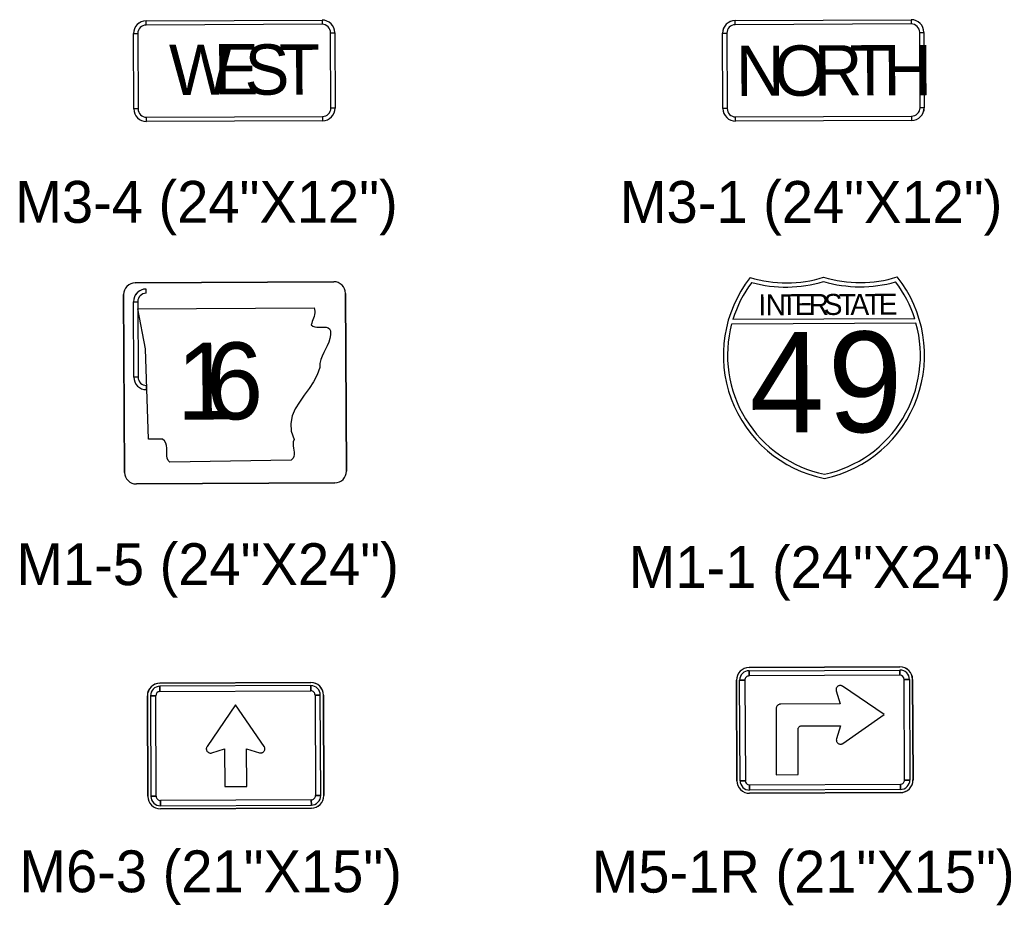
# Model space of a CAD drawing. Extents: x 658976 to 668726, y 639543 to 647196.
# Drawn here: x 664653.3 to 664801.1, y 643256.2 to 643388.3 of the extents above; entities that cross this region are included whole.
import ezdxf

# ---------------------------------------------------------------- set-up
doc = ezdxf.new("R2010")
doc.units = 0
for name, color, linetype in [('R_SIGN', 7, 'Continuous'), ('R_SIGN - HWY 16', 7, 'Continuous'), ('R_SIGN_ANNOT_HWY16', 7, 'Continuous')]:
    doc.layers.add(name, color=color, linetype=linetype)

msp = doc.modelspace()

# ---------------------------------------------------------------- linework, layer by layer
at = {"layer": 'R_SIGN'}
for p, q in [((664672.1, 643388.17), (664698.35, 643388.28)), ((664672.1, 643387.54), (664672.1, 643388.17)), ((664698.35, 643388.28), (664698.35, 643387.66)), ((664759.94, 643388.22), (664786.19, 643388.33)), ((664759.94, 643387.59), (664759.94, 643388.22)), ((664786.19, 643388.33), (664786.19, 643387.71)), ((664670.23, 643386.29), (664670.86, 643386.29)), ((664670.28, 643375.04), (664670.23, 643386.29)), ((664699.61, 643386.41), (664700.23, 643386.41)), ((664700.23, 643386.41), (664700.28, 643375.16)), ((664758.07, 643386.33), (664758.7, 643386.34)), ((664758.12, 643375.08), (664758.07, 643386.33)), ((664787.45, 643386.46), (664788.07, 643386.46)), ((664788.07, 643386.46), (664788.12, 643375.21)), ((664670.91, 643375.04), (664670.28, 643375.04)), ((664700.28, 643375.16), (664699.66, 643375.16)), ((664758.75, 643375.09), (664758.12, 643375.08)), ((664788.12, 643375.21), (664787.5, 643375.21)), ((664672.17, 643373.17), (664672.16, 643373.79)), ((664698.42, 643373.28), (664672.17, 643373.17)), ((664698.41, 643373.91), (664698.42, 643373.28)), ((664760, 643373.22), (664760, 643373.84)), ((664786.25, 643373.33), (664760, 643373.22)), ((664786.25, 643373.96), (664786.25, 643373.33)), ((664700.09, 643349.25), (664670.49, 643349.08)), ((664762.17, 643349.86), (664762.17, 643349.86)), ((664773.13, 643349.91), (664773.13, 643349.91)), ((664784.09, 643349.96), (664784.09, 643349.96)), ((664672.1, 643347.53), (664672.1, 643348.15)), ((664701.99, 643321), (664701.84, 643347.52)), ((664668.76, 643347.33), (664668.91, 643320.81)), ((664670.23, 643346.27), (664670.86, 643346.27)), ((664670.28, 643335.02), (664670.23, 643346.27)), ((664670.89, 643345.22), (664697.15, 643345.36)), ((664670.89, 643345.22), (664697.15, 643345.36)), ((664672.02, 643339.26), (664670.89, 643345.22)), ((664672.02, 643339.26), (664670.89, 643345.22)), ((664697.15, 643345.36), (664697.23, 643345.11)), ((664697.15, 643345.36), (664697.15, 643345.36)), ((664697.15, 643345.36), (664697.23, 643345.11)), ((664697.25, 643344.59), (664697.22, 643344.34)), ((664697.25, 643344.59), (664697.22, 643344.34)), ((664697.23, 643345.11), (664697.26, 643344.85)), ((664697.23, 643345.11), (664697.26, 643344.85)), ((664697.26, 643344.85), (664697.25, 643344.59)), ((664697.26, 643344.85), (664697.25, 643344.59)), ((664696.8, 643343.08), (664696.72, 643342.84)), ((664696.8, 643343.08), (664696.72, 643342.84)), ((664696.89, 643343.33), (664696.8, 643343.08)), ((664696.89, 643343.33), (664696.8, 643343.08)), ((664696.98, 643343.57), (664696.89, 643343.33)), ((664696.98, 643343.57), (664696.89, 643343.33)), ((664697.08, 643343.83), (664696.98, 643343.57)), ((664697.08, 643343.83), (664696.98, 643343.57)), ((664697.15, 643344.08), (664697.08, 643343.83)), ((664697.15, 643344.08), (664697.08, 643343.83)), ((664697.22, 643344.34), (664697.15, 643344.08)), ((664697.22, 643344.34), (664697.15, 643344.08)), ((664759.42, 643342.98), (664786.9, 643343.1)), ((664786.71, 643343.72), (664759.6, 643343.6)), ((664696.72, 643342.84), (664696.96, 643342.62)), ((664696.72, 643342.84), (664696.96, 643342.62)), ((664696.96, 643342.62), (664697.25, 643342.5)), ((664696.96, 643342.62), (664697.25, 643342.5)), ((664697.25, 643342.5), (664697.58, 643342.45)), ((664697.25, 643342.5), (664697.58, 643342.45)), ((664697.58, 643342.45), (664697.94, 643342.45)), ((664697.58, 643342.45), (664697.94, 643342.45)), ((664697.94, 643342.45), (664698.3, 643342.46)), ((664697.94, 643342.45), (664698.3, 643342.46)), ((664698.3, 643342.46), (664698.64, 643342.47)), ((664698.3, 643342.46), (664698.64, 643342.47)), ((664698.64, 643342.47), (664698.96, 643342.45)), ((664698.64, 643342.47), (664698.96, 643342.45)), ((664698.96, 643342.45), (664699.24, 643342.37)), ((664698.96, 643342.45), (664699.24, 643342.37)), ((664699.24, 643342.37), (664699.46, 643342.21)), ((664699.24, 643342.37), (664699.46, 643342.21)), ((664699.46, 643342.21), (664699.6, 643341.94)), ((664699.46, 643342.21), (664699.6, 643341.94)), ((664699.6, 643341.94), (664699.61, 643341.33)), ((664699.6, 643341.94), (664699.61, 643341.33)), ((664699.35, 643340.22), (664699.12, 643339.7)), ((664699.35, 643340.22), (664699.12, 643339.7)), ((664699.53, 643340.76), (664699.35, 643340.22)), ((664699.53, 643340.76), (664699.35, 643340.22)), ((664699.61, 643341.33), (664699.53, 643340.76)), ((664699.61, 643341.33), (664699.53, 643340.76)), ((664672.46, 643325.74), (664672.02, 643339.26)), ((664672.46, 643325.74), (664672.02, 643339.26)), ((664698.6, 643338.68), (664698.35, 643338.16)), ((664698.6, 643338.68), (664698.35, 643338.16)), ((664698.86, 643339.19), (664698.6, 643338.68)), ((664698.86, 643339.19), (664698.6, 643338.68)), ((664699.12, 643339.7), (664698.86, 643339.19)), ((664699.12, 643339.7), (664698.86, 643339.19)), ((664698.16, 643337.63), (664698.02, 643337.07)), ((664698.16, 643337.63), (664698.02, 643337.07)), ((664698.35, 643338.16), (664698.16, 643337.63)), ((664698.35, 643338.16), (664698.16, 643337.63)), ((664698, 643336.48), (664697.64, 643335.38)), ((664698, 643336.48), (664697.64, 643335.38)), ((664698.02, 643337.07), (664698, 643336.48)), ((664698.02, 643337.07), (664698, 643336.48)), ((664670.91, 643335.02), (664670.28, 643335.02)), ((664697.09, 643334.33), (664696.42, 643333.31)), ((664697.09, 643334.33), (664696.42, 643333.31)), ((664697.64, 643335.38), (664697.09, 643334.33)), ((664697.64, 643335.38), (664697.09, 643334.33)), ((664672.17, 643333.15), (664672.16, 643333.78)), ((664696.42, 643333.31), (664695.69, 643332.31)), ((664696.42, 643333.31), (664695.69, 643332.31)), ((664694.98, 643331.3), (664694.36, 643330.28)), ((664694.98, 643331.3), (664694.36, 643330.28)), ((664695.69, 643332.31), (664694.98, 643331.3)), ((664695.69, 643332.31), (664694.98, 643331.3)), ((664694.36, 643330.28), (664693.9, 643329.22)), ((664694.36, 643330.28), (664693.9, 643329.22)), ((664693.9, 643329.22), (664693.67, 643328.12)), ((664693.9, 643329.22), (664693.67, 643328.12)), ((664693.67, 643328.12), (664693.74, 643326.95)), ((664693.67, 643328.12), (664693.74, 643326.95)), ((664693.74, 643326.95), (664694.18, 643325.7)), ((664693.74, 643326.95), (664694.18, 643325.7)), ((664674.57, 643325.76), (664672.46, 643325.74)), ((664674.57, 643325.76), (664672.46, 643325.74)), ((664674.88, 643325.49), (664674.57, 643325.76)), ((664674.88, 643325.49), (664674.57, 643325.76)), ((664675.07, 643325.17), (664674.88, 643325.49)), ((664675.07, 643325.17), (664674.88, 643325.49)), ((664694.06, 643325.39), (664694.02, 643325.07)), ((664694.06, 643325.39), (664694.02, 643325.07)), ((664694.18, 643325.7), (664694.06, 643325.39)), ((664694.18, 643325.7), (664694.06, 643325.39)), ((664675.17, 643324.81), (664675.07, 643325.17)), ((664675.17, 643324.81), (664675.07, 643325.17)), ((664675.2, 643324.43), (664675.17, 643324.81)), ((664675.2, 643324.43), (664675.17, 643324.81)), ((664675.2, 643324.03), (664675.2, 643324.43)), ((664675.2, 643324.03), (664675.2, 643324.43)), ((664675.2, 643323.64), (664675.2, 643324.03)), ((664675.2, 643323.64), (664675.2, 643324.03)), ((664694.02, 643325.07), (664694.03, 643324.76)), ((664694.02, 643325.07), (664694.03, 643324.76)), ((664694.03, 643324.76), (664694.09, 643324.43)), ((664694.03, 643324.76), (664694.09, 643324.43)), ((664694.09, 643324.43), (664694.15, 643324.11)), ((664694.09, 643324.43), (664694.15, 643324.11)), ((664694.15, 643324.11), (664694.19, 643323.8)), ((664694.15, 643324.11), (664694.19, 643323.8)), ((664694.19, 643323.8), (664694.21, 643323.49)), ((664694.19, 643323.8), (664694.21, 643323.49)), ((664675.21, 643323.26), (664675.2, 643323.64)), ((664675.21, 643323.26), (664675.2, 643323.64)), ((664675.27, 643322.91), (664675.21, 643323.26)), ((664675.27, 643322.91), (664675.21, 643323.26)), ((664675.41, 643322.59), (664675.27, 643322.91)), ((664675.41, 643322.59), (664675.27, 643322.91)), ((664675.66, 643322.33), (664675.41, 643322.59)), ((664675.66, 643322.33), (664675.41, 643322.59)), ((664693.76, 643322.65), (664675.66, 643322.33)), ((664693.76, 643322.65), (664675.66, 643322.33)), ((664694.02, 643322.92), (664693.76, 643322.65)), ((664694.02, 643322.92), (664693.76, 643322.65)), ((664694.15, 643323.2), (664694.02, 643322.92)), ((664694.15, 643323.2), (664694.02, 643322.92)), ((664694.21, 643323.49), (664694.15, 643323.2)), ((664694.21, 643323.49), (664694.15, 643323.2)), ((664773.26, 643319.91), (664773.26, 643319.91)), ((664670.66, 643319.08), (664700.26, 643319.25)), ((664762.01, 643291.69), (664784.51, 643291.78)), ((664784.51, 643291.78), (664762.01, 643291.69)), ((664784.51, 643290.53), (664784.51, 643291.31)), ((664760.21, 643274.8), (664760.14, 643289.8)), ((664760.14, 643289.8), (664760.21, 643274.8)), ((664761.39, 643289.81), (664760.61, 643289.8)), ((664762.01, 643291.22), (664762.01, 643290.44)), ((664785.92, 643289.91), (664785.14, 643289.91)), ((664786.39, 643289.92), (664786.46, 643274.92)), ((664786.46, 643274.92), (664786.39, 643289.92)), ((664775.02, 643288.19), (664775.62, 643286.27)), ((664775.62, 643286.27), (664766.73, 643286.23)), ((664769.32, 643282.5), (664769.33, 643282.57)), ((664769.79, 643282.97), (664775.64, 643282.99)), ((664775.64, 643282.99), (664775.05, 643281.07)), ((664775.93, 643280.33), (664776, 643280.37)), ((664760.67, 643274.8), (664761.46, 643274.81)), ((664762.08, 643274.19), (664762.09, 643273.4)), ((664784.59, 643273.5), (664784.58, 643274.28)), ((664785.21, 643274.91), (664785.99, 643274.91)), ((664784.59, 643273.03), (664762.09, 643272.94)), ((664762.09, 643272.94), (664784.59, 643273.03))]:
    msp.add_line(p, q, dxfattribs=at)
for points in [[(664698.35, 643387.66), (664672.1, 643387.54), (664672.1, 643388.17), (664698.35, 643388.28), (664698.35, 643387.66)], [(664786.19, 643387.71), (664759.94, 643387.59), (664759.94, 643388.22), (664786.19, 643388.33), (664786.19, 643387.71)], [(664670.86, 643386.29), (664670.91, 643375.04), (664670.28, 643375.04), (664670.23, 643386.29), (664670.86, 643386.29)], [(664699.66, 643375.16), (664699.61, 643386.41), (664700.23, 643386.41), (664700.28, 643375.16), (664699.66, 643375.16)], [(664758.7, 643386.34), (664758.75, 643375.09), (664758.12, 643375.08), (664758.07, 643386.33), (664758.7, 643386.34)], [(664787.5, 643375.21), (664787.45, 643386.46), (664788.07, 643386.46), (664788.12, 643375.21), (664787.5, 643375.21)], [(664672.16, 643373.79), (664698.41, 643373.91), (664698.42, 643373.28), (664672.17, 643373.17), (664672.16, 643373.79)], [(664760, 643373.84), (664786.25, 643373.96), (664786.25, 643373.33), (664760, 643373.22), (664760, 643373.84)], [(664670.86, 643346.27), (664670.91, 643335.02), (664670.28, 643335.02), (664670.23, 643346.27), (664670.86, 643346.27)], [(664762.01, 643291.22), (664784.51, 643291.31), (664784.51, 643290.53), (664762.01, 643290.44), (664762.01, 643291.22)], [(664760.67, 643274.8), (664760.61, 643289.8), (664761.39, 643289.81), (664761.46, 643274.81), (664760.67, 643274.8)], [(664785.92, 643289.91), (664785.99, 643274.91), (664785.21, 643274.91), (664785.14, 643289.91), (664785.92, 643289.91)], [(664784.59, 643273.5), (664762.09, 643273.4), (664762.08, 643274.19), (664784.58, 643274.28), (664784.59, 643273.5)]]:
    msp.add_lwpolyline(points, close=True, dxfattribs=at)
for points in [[(664670.49, 643349.08), (664700.09, 643349.25)], [(664701.84, 643347.52), (664701.99, 643321)], [(664668.91, 643320.81), (664668.76, 643347.33)], [(664700.26, 643319.25), (664670.66, 643319.08)], [(664775.96, 643288.89), (664775.9, 643288.93), (664775.82, 643288.96), (664775.74, 643288.99), (664775.66, 643288.99), (664775.58, 643289), (664775.5, 643288.99), (664775.42, 643288.97), (664775.35, 643288.94), (664775.27, 643288.9), (664775.21, 643288.85), (664775.15, 643288.8), (664775.1, 643288.73), (664775.06, 643288.66), (664775.02, 643288.59), (664775.01, 643288.51), (664774.99, 643288.43), (664774.99, 643288.35), (664775, 643288.27), (664775.02, 643288.19)], [(664776, 643280.37), (664782.18, 643284.66), (664775.96, 643288.89)], [(664766.73, 643286.23), (664766.65, 643286.22), (664766.56, 643286.21), (664766.48, 643286.19), (664766.4, 643286.15), (664766.34, 643286.11), (664766.27, 643286.05), (664766.21, 643286), (664766.15, 643285.93), (664766.11, 643285.85), (664766.08, 643285.77), (664766.05, 643285.69), (664766.04, 643285.61), (664766.03, 643285.53)], [(664766.03, 643285.53), (664766.07, 643275.7), (664769.35, 643275.71), (664769.32, 643282.5)], [(664769.33, 643282.57), (664769.34, 643282.64), (664769.37, 643282.71), (664769.41, 643282.77), (664769.46, 643282.83), (664769.51, 643282.88), (664769.57, 643282.92), (664769.64, 643282.95), (664769.71, 643282.97), (664769.79, 643282.97)], [(664775.05, 643281.07), (664775.03, 643280.99), (664775.02, 643280.91), (664775.03, 643280.83), (664775.04, 643280.75), (664775.06, 643280.67), (664775.09, 643280.6), (664775.14, 643280.53), (664775.19, 643280.47), (664775.24, 643280.41), (664775.31, 643280.36), (664775.39, 643280.32), (664775.46, 643280.29), (664775.54, 643280.27), (664775.62, 643280.27), (664775.7, 643280.27), (664775.78, 643280.28), (664775.86, 643280.3), (664775.93, 643280.33)]]:
    msp.add_lwpolyline(points, dxfattribs=at)
for centre, radius, start, end in [((664672.11, 643386.29), 1.88, 90.2467, 180.2463), ((664672.11, 643386.29), 1.88, 90.2465, 180.2465), ((664672.11, 643386.29), 1.25, 90.2467, 180.2463), ((664698.36, 643386.41), 1.88, 0.2465, 90.2467), ((664698.36, 643386.41), 1.88, 0.2465, 90.2465), ((664698.36, 643386.41), 1.25, 0.2465, 90.2467), ((664759.95, 643386.34), 1.88, 90.2467, 180.2463), ((664759.95, 643386.34), 1.88, 90.2465, 180.2465), ((664759.95, 643386.34), 1.25, 90.2467, 180.2463), ((664786.2, 643386.46), 1.88, 0.2465, 90.2467), ((664786.2, 643386.46), 1.88, 0.2465, 90.2465), ((664786.2, 643386.46), 1.25, 0.2465, 90.2467), ((664672.16, 643375.04), 1.88, 180.2463, 270.2465), ((664672.16, 643375.04), 1.88, 180.2465, 270.2465), ((664672.16, 643375.04), 1.25, 180.2463, 270.2465), ((664698.41, 643375.16), 1.25, 270.2465, 0.2467), ((664698.41, 643375.16), 1.88, 270.2465, 0.2467), ((664698.41, 643375.16), 1.88, 270.2465, 0.2465), ((664760, 643375.09), 1.88, 180.2463, 270.2465), ((664760, 643375.09), 1.88, 180.2465, 270.2465), ((664760, 643375.09), 1.25, 180.2463, 270.2465), ((664786.25, 643375.21), 1.88, 270.2465, 0.2467), ((664786.25, 643375.21), 1.25, 270.2465, 0.2467), ((664786.25, 643375.21), 1.88, 270.2465, 0.2465), ((664670.5, 643347.34), 1.74, 90.3259, 180.3259), ((664670.5, 643347.34), 1.74, 90.3259, 180.3259), ((664700.1, 643347.51), 1.74, 0.3259, 90.3259), ((664700.1, 643347.51), 1.74, 0.3259, 90.3259), ((664776.93, 643338.3), 18.75, 141.9154, 258.7095), ((664776.93, 643338.3), 18.75, 141.9154, 258.7095), ((664776.93, 643338.3), 18.13, 143.2424, 162.9831), ((664767.57, 643367.82), 18.75, 253.2555, 287.2376), ((664767.57, 643367.82), 18.75, 253.2555, 287.2374), ((664767.52, 643367.83), 19.38, 254.6856, 286.8211), ((664778.53, 643367.87), 18.75, 253.2555, 287.2376), ((664778.53, 643367.87), 18.75, 253.2556, 287.2376), ((664767.57, 643367.82), 18.75, 287.2374, 287.2376), ((664778.53, 643367.87), 18.75, 253.2555, 253.2556), ((664778.58, 643367.88), 19.38, 253.672, 285.8075), ((664769.43, 643338.27), 18.75, 281.7836, 38.5776), ((664769.43, 643338.27), 18.75, 281.7836, 38.5776), ((664769.43, 643338.27), 18.13, 17.5098, 37.2506), ((664672.11, 643346.28), 1.88, 90.2467, 180.2463), ((664672.11, 643346.28), 1.88, 90.2465, 180.2465), ((664672.11, 643346.28), 1.25, 90.2467, 180.2463), ((664769.43, 643338.25), 18.13, 282.1761, 15.4932), ((664776.93, 643338.29), 18.13, 164.9999, 258.317), ((664672.16, 643335.03), 1.88, 180.2463, 270.2465), ((664672.16, 643335.03), 1.88, 180.2465, 270.2465), ((664672.16, 643335.03), 1.25, 180.2463, 270.2465), ((664700.25, 643320.99), 1.74, 270.3259, 0.3259), ((664700.25, 643320.99), 1.74, 270.3259, 0.3259), ((664670.65, 643320.82), 1.74, 180.3259, 270.3259), ((664670.65, 643320.82), 1.74, 180.3259, 270.3259), ((664762.02, 643289.81), 1.88, 90.2463, 180.2465), ((664762.02, 643289.81), 1.87, 90.2465, 180.2465), ((664784.52, 643289.91), 1.88, 0.2467, 90.2463), ((664784.52, 643289.91), 1.87, 0.2465, 90.2465), ((664784.52, 643289.91), 1.41, 0.2467, 90.2463), ((664762.02, 643289.81), 1.41, 90.2463, 180.2465), ((664762.02, 643289.81), 0.625, 90.2463, 180.2465), ((664784.52, 643289.91), 0.625, 0.2467, 90.2463), ((664762.08, 643274.81), 1.88, 180.2463, 270.2465), ((664762.08, 643274.81), 1.88, 180.2465, 270.2465), ((664762.08, 643274.81), 1.41, 180.2463, 270.2465), ((664762.08, 643274.81), 0.625, 180.2463, 270.2465), ((664784.58, 643274.91), 0.625, 270.2465, 0.2467), ((664784.58, 643274.91), 1.88, 270.2465, 0.2467), ((664784.58, 643274.91), 1.87, 270.2465, 0.2465), ((664784.58, 643274.91), 1.41, 270.2465, 0.2467)]:
    msp.add_arc(centre, radius, start, end, dxfattribs=at)
at = {"layer": 'R_SIGN - HWY 16'}
for p, q in [((664696.67, 643289.46), (664674.17, 643289.36)), ((664674.17, 643289.36), (664696.67, 643289.46)), ((664674.18, 643288.11), (664674.17, 643288.89)), ((664696.67, 643288.99), (664696.67, 643288.21)), ((664672.3, 643287.48), (664672.37, 643272.48)), ((664672.37, 643272.48), (664672.3, 643287.48)), ((664672.77, 643287.48), (664673.55, 643287.48)), ((664697.3, 643287.58), (664698.08, 643287.59)), ((664698.62, 643272.59), (664698.55, 643287.59)), ((664698.55, 643287.59), (664698.62, 643272.59)), ((664681.91, 643278.95), (664683.82, 643279.56)), ((664683.82, 643279.56), (664683.85, 643273.94)), ((664687.13, 643273.96), (664687.1, 643279.57)), ((664683.85, 643273.94), (664687.13, 643273.96)), ((664673.62, 643272.48), (664672.84, 643272.48)), ((664698.15, 643272.59), (664697.37, 643272.58)), ((664674.25, 643271.08), (664674.25, 643271.86)), ((664674.25, 643270.61), (664696.75, 643270.71)), ((664696.75, 643270.71), (664674.25, 643270.61)), ((664696.74, 643271.96), (664696.75, 643271.17))]:
    msp.add_line(p, q, dxfattribs=at)
for points in [[(664696.67, 643288.99), (664674.17, 643288.89), (664674.18, 643288.11), (664696.67, 643288.21), (664696.67, 643288.99)], [(664672.77, 643287.48), (664672.84, 643272.48), (664673.62, 643272.48), (664673.55, 643287.48), (664672.77, 643287.48)], [(664698.15, 643272.59), (664698.08, 643287.59), (664697.3, 643287.58), (664697.37, 643272.58), (664698.15, 643272.59)], [(664674.25, 643271.08), (664696.75, 643271.17), (664696.74, 643271.96), (664674.25, 643271.86), (664674.25, 643271.08)]]:
    msp.add_lwpolyline(points, close=True, dxfattribs=at)
for points in [[(664687.1, 643279.57), (664689.02, 643278.98), (664689.1, 643278.97), (664689.18, 643278.96), (664689.26, 643278.96), (664689.35, 643278.97), (664689.42, 643279), (664689.5, 643279.03), (664689.57, 643279.07), (664689.63, 643279.12), (664689.69, 643279.18), (664689.74, 643279.25), (664689.77, 643279.32), (664689.8, 643279.39), (664689.82, 643279.47), (664689.83, 643279.55), (664689.83, 643279.63), (664689.82, 643279.71), (664689.79, 643279.79), (664689.76, 643279.87), (664689.72, 643279.93), (664685.44, 643286.12), (664681.2, 643279.9)], [(664681.2, 643279.9), (664681.16, 643279.83), (664681.13, 643279.76), (664681.1, 643279.68), (664681.09, 643279.6), (664681.09, 643279.52), (664681.1, 643279.44), (664681.12, 643279.36), (664681.15, 643279.28), (664681.19, 643279.21), (664681.24, 643279.15), (664681.3, 643279.09), (664681.36, 643279.04), (664681.43, 643278.99), (664681.51, 643278.96), (664681.58, 643278.94), (664681.67, 643278.93), (664681.75, 643278.93), (664681.83, 643278.93), (664681.91, 643278.95)]]:
    msp.add_lwpolyline(points, dxfattribs=at)
for centre, radius, start, end in [((664674.18, 643287.48), 1.88, 90.2468, 180.2464), ((664674.18, 643287.48), 1.87, 90.2465, 180.2465), ((664674.18, 643287.48), 1.41, 90.2468, 180.2464), ((664696.68, 643287.58), 1.88, 0.2465, 90.2468), ((664696.68, 643287.58), 1.88, 0.2465, 90.2465), ((664696.68, 643287.58), 1.41, 0.2465, 90.2468), ((664674.18, 643287.48), 0.625, 90.2468, 180.2464), ((664696.68, 643287.58), 0.625, 0.2465, 90.2468), ((664674.24, 643272.48), 1.88, 180.2464, 270.2466), ((664674.24, 643272.48), 1.88, 180.2465, 270.2465), ((664674.24, 643272.48), 1.41, 180.2464, 270.2466), ((664674.24, 643272.48), 0.625, 180.2464, 270.2466), ((664696.74, 643272.58), 0.625, 270.2466, 0.2468), ((664696.74, 643272.58), 1.88, 270.2466, 0.2468), ((664696.74, 643272.58), 1.41, 270.2466, 0.2468), ((664696.74, 643272.58), 1.87, 270.2465, 0.2465)]:
    msp.add_arc(centre, radius, start, end, dxfattribs=at)

# ---------------------------------------------------------------- texts
at = {"layer": 'R_SIGN'}
for s, height, rotation, p in [('W', 7.5, 0.2465, (664675.55, 643377.12)), ('E', 7.5, 0.2465, (664682.21, 643377.2)), ('S', 7.5, 0.2465, (664686.81, 643377.15)), ('T', 7.5, 0.2465, (664691.91, 643377.16)), ('N', 7.5, 0.2465, (664760.07, 643376.97)), ('O', 7.5, 0.2465, (664765.75, 643376.99)), ('R', 7.5, 0.2465, (664771.67, 643377.02)), ('T', 7.5, 0.2465, (664777.04, 643377.04)), ('H', 7.5, 0.2465, (664782.05, 643377.06)), ('S', 3.13, 0.2465, (664773.15, 643344.29)), ('T', 3.13, 0.2465, (664779.26, 643344.31)), ('E', 3.13, 0.2465, (664781.35, 643344.32)), ('I', 3.13, 0.2465, (664763.4, 643344.24)), ('N', 3.13, 0.2465, (664764.5, 643344.25)), ('T', 3.13, 0.2465, (664766.73, 643344.26)), ('E', 3.13, 0.2465, (664768.82, 643344.27)), ('R', 3.13, 0.2465, (664770.91, 643344.28)), ('T', 3.13, 0.2465, (664775.39, 643344.3)), ('A', 3.13, 0.2465, (664777.13, 643344.3)), ('4', 15, 0.2465, (664762.09, 643326.74)), ('9', 15, 0.2465, (664773.77, 643326.79)), ('1', 11.47, 0.6018, (664676.72, 643328.64)), ('6', 11.47, 0.6018, (664681.08, 643328.68))]:
    msp.add_text(s, height=height, rotation=rotation, dxfattribs=at).set_placement(p)
at = {"layer": 'R_SIGN_ANNOT_HWY16'}
for s, rotation, p in [('M3-4 (24"X12")', 0, (664652.6, 643358.04)), ('M3-1 (24"X12")', 0, (664742.75, 643358.03)), ('M1-5 (24"X24")', 0, (664652.77, 643303.98)), ('M1-1 (24"X24")', 0, (664744.07, 643303.55)), ('M6-3 (21"X15")', 360, (664653.22, 643258.16)), ('M5-1R (21"X15")', 360, (664738.54, 643258.11))]:
    msp.add_text(s, height=6.25, rotation=rotation, dxfattribs=at).set_placement(p)

doc.saveas('drawing.dxf')
